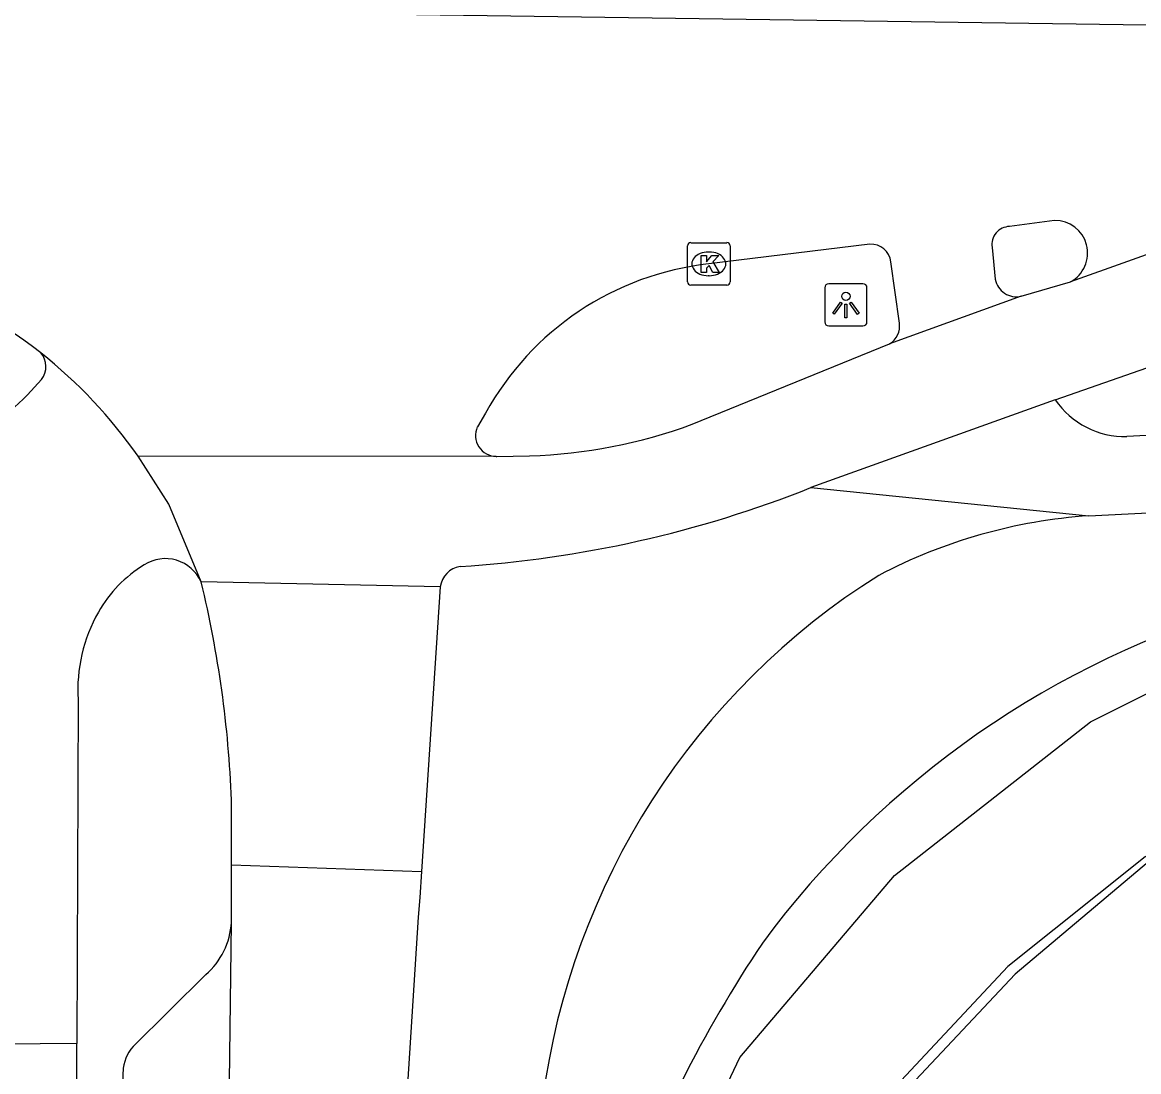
# Model space of a CAD drawing. Extents: x 161772 to 163123, y 383092 to 383917.
# Drawn here: x 161950.6 to 161976.94, y 383596.14 to 383620.9 of the extents above; entities that cross this region are included whole.
import ezdxf

# ---------------------------------------------------------------- set-up
doc = ezdxf.new("R2010")
doc.units = 0
for name, color, linetype in [('IMGEO_Erf', 7, 'Continuous'), ('IMGEO_Fietspad_gesloten', 7, 'Continuous'), ('IMGEO_Groenvoorziening', 7, 'Continuous'), ('IMGEO_Kolk', 7, 'Continuous'), ('IMGEO_Lichtpunt', 7, 'Continuous'), ('IMGEO_Parkeervlak_open', 7, 'Continuous'), ('IMGEO_Rijbaan_lokaal_gesloten', 7, 'Continuous'), ('IMGEO_Voetpad_open', 7, 'Continuous'), ('IMGEO_Waterloop', 7, 'Continuous')]:
    doc.layers.add(name, color=color, linetype=linetype)

msp = doc.modelspace()

# ---------------------------------------------------------------- linework, layer by layer
at = {"layer": 'IMGEO_Erf'}
msp.add_lwpolyline([(162025.348, 383605.462), (162013.957, 383604.806), (162011.381, 383604.661), (162000, 383604.017), (161980.932, 383602.939), (161977.173, 383601.09), (161974.026, 383598.439), (161971.183, 383595.407), (161968.926, 383591.809), (161968.43, 383587.792), (161967.27, 383542.121)], dxfattribs=at)
at = {"layer": 'IMGEO_Fietspad_gesloten'}
for points in [[(161951.047, 383612.466), (161950.719, 383612.105)], [(161951.912, 383604.915), (161951.886, 383596.8)], [(161951.886, 383596.8), (161948.41, 383596.774)], [(161951.241, 383541.255), (161951.872, 383592.233), (161951.886, 383596.8)]]:
    msp.add_lwpolyline(points, dxfattribs=at)
for centre, radius, start, end in [((161950.652, 383612.775), 0.502, 322.0397, 40.3133), ((161948.367, 383614.341), 3.246, 239.4897, 316.4495), ((161955.118, 383605.422), 3.141, 121.6204, 150.2083), ((161953.97, 383607.314), 0.928, 23.9941, 122.5137), ((161955.662, 383605.133), 3.757, 150.5212, 183.3317)]:
    msp.add_arc(centre, radius, start, end, dxfattribs=at)
at = {"layer": 'IMGEO_Groenvoorziening'}
for centre, radius, start, end in [((161985.601, 383586.2), 21.815, 106.0875, 143.5177), ((161993.95, 383581.894), 31.124, 146.2836, 160.1989)]:
    msp.add_arc(centre, radius, start, end, dxfattribs=at)
at = {"layer": 'IMGEO_Kolk'}
for p, q in [((161966.372, 383615.697), (161967.224, 383615.697)), ((161966.297, 383614.771), (161966.297, 383615.623)), ((161966.785, 383615.477), (161966.81, 383615.477)), ((161967.298, 383615.623), (161967.298, 383614.771)), ((161966.808, 383614.917), (161966.783, 383614.917)), ((161967.224, 383614.697), (161966.372, 383614.697))]:
    msp.add_line(p, q, dxfattribs=at)
for points in [[(161966.372, 383615.697), (161967.224, 383615.697)], [(161966.297, 383614.771), (161966.297, 383615.623)], [(161966.618, 383615.397), (161966.741, 383615.397), (161966.741, 383615.246), (161966.871, 383615.397), (161967.035, 383615.397), (161966.889, 383615.246), (161967.042, 383614.997), (161966.89, 383614.997), (161966.805, 383615.161), (161966.741, 383615.094), (161966.741, 383614.997), (161966.618, 383614.997), (161966.618, 383615.397)], [(161967.298, 383615.623), (161967.298, 383614.771)], [(161967.224, 383614.697), (161966.372, 383614.697)]]:
    msp.add_lwpolyline(points, dxfattribs=at)
for centre, start, end in [((161966.374, 383615.621), 91.552, 178.448), ((161966.374, 383615.621), 91.552, 178.448), ((161967.222, 383615.621), 1.552, 88.448), ((161967.222, 383615.621), 1.552, 88.448), ((161966.374, 383614.773), 181.552, 268.448), ((161966.374, 383614.773), 181.552, 268.448), ((161967.222, 383614.773), 271.552, 358.448), ((161967.222, 383614.773), 271.552, 358.448)]:
    msp.add_arc(centre, 0.0765, start, end, dxfattribs=at)
for centre, major_axis, ratio, start_param, end_param in [((161966.784, 383615.197), (-0.387, 0.002), 0.722429, 4.712389, 7.853982), ((161966.809, 383615.197), (-0.39, 0.002), 0.717154, 1.570796, 4.712389)]:
    msp.add_ellipse(centre, major_axis=major_axis, ratio=ratio, start_param=start_param, end_param=end_param, dxfattribs=at)
at = {"layer": 'IMGEO_Lichtpunt'}
for p, q in [((161969.534, 383614.633), (161969.534, 383613.826)), ((161969.534, 383614.633), (161969.534, 383613.826)), ((161970.436, 383614.728), (161969.628, 383614.728)), ((161970.436, 383614.728), (161969.628, 383614.728)), ((161970.53, 383613.826), (161970.53, 383614.633)), ((161970.53, 383613.826), (161970.53, 383614.633)), ((161969.628, 383613.732), (161970.436, 383613.732)), ((161969.628, 383613.732), (161970.436, 383613.732))]:
    msp.add_line(p, q, dxfattribs=at)
for points in [[(161969.908, 383614.297), (161969.947, 383614.269), (161969.759, 383614.007), (161969.721, 383614.034), (161969.908, 383614.297)], [(161970.01, 383614.249), (161970.057, 383614.249), (161970.057, 383613.927), (161970.01, 383613.927), (161970.01, 383614.249)], [(161970.12, 383614.269), (161970.158, 383614.296), (161970.345, 383614.034), (161970.306, 383614.006), (161970.12, 383614.269)]]:
    msp.add_lwpolyline(points, dxfattribs=at)
msp.add_circle((161970.033, 383614.431), 0.0994, dxfattribs=at)
for centre, start, end in [((161969.628, 383614.633), 90, 180), ((161969.628, 383614.633), 90, 180), ((161970.436, 383614.633), 0, 90), ((161970.436, 383614.633), 0, 90), ((161969.628, 383613.826), 180, 270), ((161969.628, 383613.826), 180, 270), ((161970.436, 383613.826), 270, 0), ((161970.436, 383613.826), 270, 360)]:
    msp.add_arc(centre, 0.0946, start, end, dxfattribs=at)
at = {"layer": 'IMGEO_Parkeervlak_open'}
for points in [[(161953.209, 383596.733), (161954.926, 383598.427)], [(161952.468, 383558.025), (161952.973, 383596.137)]]:
    msp.add_lwpolyline(points, dxfattribs=at)
for centre, radius, start, end in [((161953.771, 383599.759), 1.763, 310.9348, 356.7197), ((161953.953, 383596.094), 0.981, 139.3226, 177.4729)]:
    msp.add_arc(centre, radius, start, end, dxfattribs=at)
at = {"layer": 'IMGEO_Rijbaan_lokaal_gesloten'}
for points in [[(161978.247, 383620.812), (161942.652, 383621.313)], [(161980.603, 383616.653), (161975.33, 383614.772)], [(161974.956, 383616.222), (161973.894, 383616.079)], [(161970.601, 383615.661), (161966.798, 383615.197)], [(161973.481, 383615.587), (161973.556, 383614.834)], [(161971.296, 383613.797), (161971.093, 383615.243)], [(161974.17, 383614.434), (161975.33, 383614.772)], [(161974.17, 383614.434), (161971.064, 383613.308)], [(161974.971, 383611.987), (161978.963, 383613.384), (161981.944, 383614.285)], [(161966.407, 383611.413), (161971.064, 383613.308)], [(161974.971, 383611.987), (161969.208, 383609.918)], [(161961.529, 383611.673), (161961.335, 383611.348)], [(161954.817, 383607.691), (161954.056, 383609.525), (161953.331, 383610.659)], [(161961.782, 383610.653), (161953.331, 383610.659)], [(161961.782, 383610.653), (161961.797, 383610.653), (161962.568, 383610.667)], [(161960.46, 383607.576), (161954.817, 383607.691)], [(161960.46, 383607.576), (161960.018, 383600.863)], [(161955.532, 383601.017), (161955.531, 383602.544)], [(161955.531, 383599.658), (161955.533, 383599.819), (161955.532, 383601.017)], [(161955.532, 383601.017), (161960.018, 383600.863)], [(161960.018, 383600.863), (161959.977, 383600.247), (161959.939, 383599.782), (161958.143, 383571.647), (161957.777, 383544.459)], [(161954.642, 383529.038), (161955.531, 383599.658)]]:
    msp.add_lwpolyline(points, dxfattribs=at)
for centre, radius, start, end in [((161974.967, 383615.452), 0.77, 298.1143, 90.812), ((161973.906, 383615.65), 0.429, 91.5645, 188.4132), ((161943.506, 383603.355), 12.313, 52.3097, 89.1387), ((161970.629, 383615.196), 0.466, 5.8271, 93.4708), ((161967.56, 383608.357), 6.882, 96.3538, 151.1968), ((161974.055, 383614.929), 0.508, 190.7497, 283.0846), ((161970.807, 383613.73), 0.494, 301.393, 7.8442), ((161943.558, 383603.76), 11.963, 35.2194, 51.3224), ((161961.789, 383611.149), 0.496, 156.3561, 269.1394), ((161962.194, 383622.842), 12.181, 271.7593, 290.2342), ((161959.245, 383634.883), 26.879, 273.5855, 291.7562), ((161961.015, 383607.504), 0.559, 99.1138, 172.582), ((161929.558, 383601.564), 25.992, 2.1609, 13.6346)]:
    msp.add_arc(centre, radius, start, end, dxfattribs=at)
at = {"layer": 'IMGEO_Voetpad_open'}
for points in [[(161997.699, 383616.076), (161997.844, 383612.198), (161976.665, 383611.121)], [(161975.769, 383609.255), (162011.076, 383611.048), (162013.653, 383611.179), (162035.29, 383612.278)], [(161969.208, 383609.918), (161975.769, 383609.255)]]:
    msp.add_lwpolyline(points, dxfattribs=at)
for centre, radius, start, end in [((161976.633, 383613.148), 2.027, 214.9393, 270.907), ((161976.64, 383596.737), 12.548, 93.9819, 117.6921), ((161980.001, 383593.222), 17.274, 122.1474, 172.503)]:
    msp.add_arc(centre, radius, start, end, dxfattribs=at)
at = {"layer": 'IMGEO_Waterloop'}
for points in [[(161988.396, 383606.962), (162006.316, 383607.981), (162024.065, 383608.788), (162024.341, 383605.773), (162024.352, 383605.65), (162013.945, 383605.051), (162011.369, 383604.906), (161999.986, 383604.262), (161980.907, 383603.025), (161977.094, 383601.206), (161973.857, 383598.617), (161970.988, 383595.558), (161968.689, 383591.893), (161968.185, 383587.81), (161967.027, 383542.026), (161966.921, 383536.187), (161967.069, 383521.293), (161967.494, 383512.015), (161968.003, 383504.245), (161969.999, 383490.826), (161970.806, 383485.391), (161971.56, 383483.438)], [(161969.819, 383481.803), (161967.908, 383485.625), (161966.634, 383491.697), (161965.275, 383502.482), (161964.086, 383516.75), (161964.086, 383543.225), (161965.02, 383573.799), (161965.02, 383588.576), (161965.615, 383592.44), (161967.526, 383596.474), (161971.178, 383600.763), (161975.806, 383604.393), (161979.373, 383606.177), (161981.517, 383606.686), (161988.396, 383606.962)]]:
    msp.add_lwpolyline(points, dxfattribs=at)

doc.saveas('drawing.dxf')
